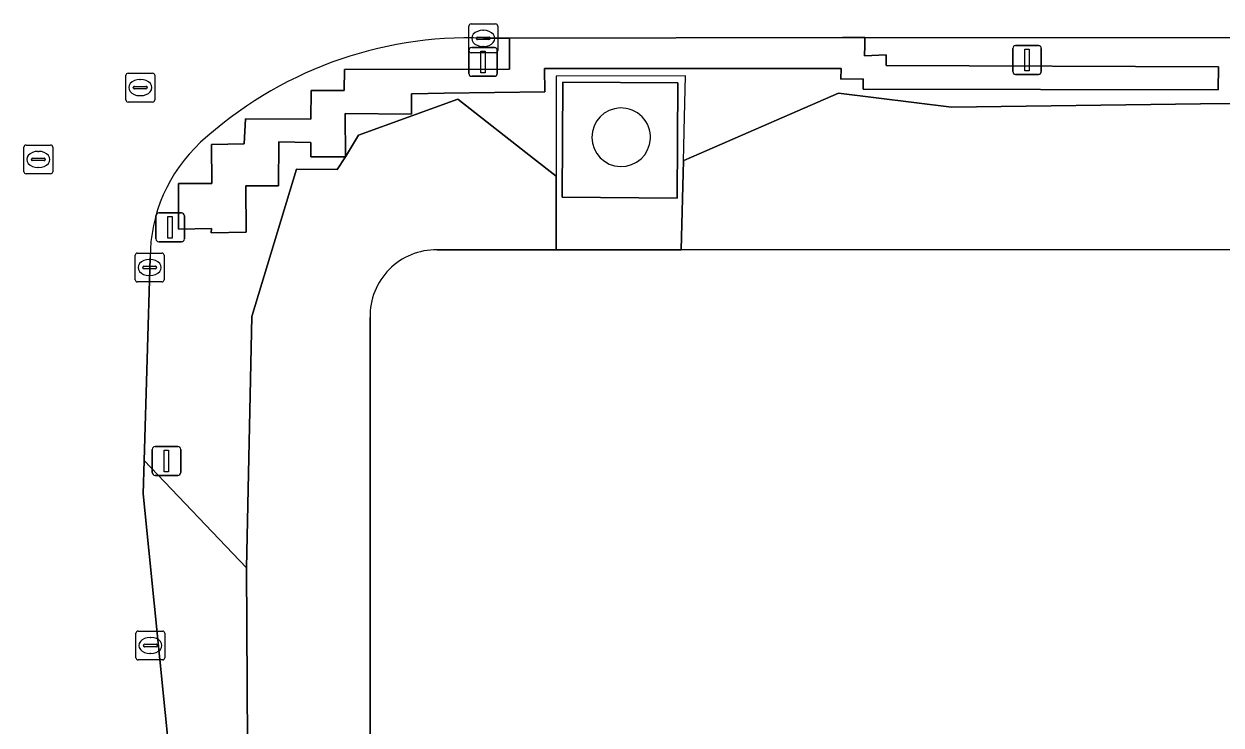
# Model space of a CAD drawing. Extents: x 161477 to 163040, y 383680 to 384871.
# Drawn here: x 162230.71 to 162272.27, y 384147.47 to 384171.81 of the extents above; entities that cross this region are included whole.
import ezdxf

# ---------------------------------------------------------------- set-up
doc = ezdxf.new("R2010")
doc.units = 0
for name, color, linetype in [('IMGEO_Groenvoorziening', 7, 'Continuous'), ('IMGEO_Hek', 7, 'Continuous'), ('IMGEO_Kolk', 7, 'Continuous'), ('IMGEO_Lichtmast', 7, 'Continuous'), ('IMGEO_Opslagtank', 7, 'Continuous'), ('IMGEO_Pand', 7, 'Continuous'), ('IMGEO_Parkeervlak_open', 7, 'Continuous'), ('IMGEO_Rijbaan_lokaal_open', 7, 'Continuous'), ('IMGEO_Rioolput', 7, 'Continuous'), ('IMGEO_Verkeersbordpaal', 7, 'Continuous'), ('IMGEO_Voetpad_open', 7, 'Continuous')]:
    doc.layers.add(name, color=color, linetype=linetype)

msp = doc.modelspace()

# ---------------------------------------------------------------- linework, layer by layer
at = {"layer": 'IMGEO_Groenvoorziening'}
for points in [[(162244.164, 384169.382), (162245.302, 384169.402), (162248.799, 384169.455), (162248.785, 384170.257), (162259.083, 384170.258), (162259.07, 384169.887), (162259.851, 384169.898), (162259.846, 384169.54), (162272.17, 384169.52), (162272.175, 384170.321), (162260.646, 384170.361), (162260.645, 384170.732), (162259.892, 384170.699), (162259.902, 384171.056), (162259.908, 384171.335), (162259.129, 384171.336), (162247.566, 384171.319), (162247.568, 384171.025), (162247.573, 384170.243), (162241.834, 384170.226), (162241.824, 384169.498), (162240.681, 384169.501), (162240.674, 384168.507), (162238.4, 384168.52), (162238.355, 384167.645), (162237.228, 384167.621), (162237.232, 384166.269), (162236.074, 384166.266), (162236.073, 384164.683), (162237.225, 384164.71), (162237.215, 384164.555), (162238.429, 384164.586), (162238.419, 384166.188), (162239.554, 384166.194), (162239.561, 384167.715), (162240.668, 384167.699), (162240.672, 384167.193), (162241.874, 384167.195), (162241.858, 384168.704), (162244.167, 384168.674)], [(162253.386, 384165.767), (162249.391, 384165.794), (162249.417, 384169.793), (162253.412, 384169.767)]]:
    msp.add_lwpolyline(points, close=True, dxfattribs=at)
for points in [[(162240.168, 384166.768), (162241.584, 384166.753), (162241.874, 384167.195), (162240.672, 384167.193), (162240.668, 384167.699), (162239.561, 384167.715), (162239.554, 384166.194), (162238.419, 384166.188), (162238.429, 384164.586), (162237.215, 384164.555), (162237.225, 384164.71), (162236.073, 384164.683), (162236.074, 384166.266), (162237.232, 384166.269), (162237.228, 384167.621), (162238.355, 384167.645), (162238.4, 384168.52), (162240.674, 384168.507), (162240.681, 384169.501), (162241.824, 384169.498), (162241.834, 384170.226), (162247.573, 384170.243), (162247.568, 384171.025), (162247.566, 384171.319), (162246.661, 384171.318)], [(162273.872, 384171.325), (162259.908, 384171.335), (162259.902, 384171.056), (162259.892, 384170.699), (162260.645, 384170.732), (162260.646, 384170.361), (162272.175, 384170.321), (162272.17, 384169.52), (162259.846, 384169.54), (162259.851, 384169.898), (162259.07, 384169.887), (162259.083, 384170.258), (162248.785, 384170.257), (162248.799, 384169.455), (162245.302, 384169.402), (162244.164, 384169.382), (162244.167, 384168.674), (162241.858, 384168.704), (162241.874, 384167.195), (162242.33, 384167.945), (162245.773, 384169.203), (162248.405, 384167.14), (162249.188, 384166.526), (162249.191, 384163.969), (162253.531, 384163.971), (162253.603, 384167.067), (162253.615, 384167.072), (162254.414, 384167.419), (162258.984, 384169.405), (162262.915, 384168.92), (162271.555, 384169.03), (162294.766, 384169.261)], [(162301.01, 384167.583), (162299.866, 384167.935), (162296.925, 384168.838), (162294.766, 384169.261), (162271.555, 384169.03), (162262.915, 384168.92), (162258.984, 384169.405), (162254.414, 384167.419), (162253.615, 384167.072), (162253.603, 384167.067), (162253.531, 384163.971), (162295.052, 384163.986)], [(162248.405, 384167.14), (162245.773, 384169.203), (162242.33, 384167.945), (162241.874, 384167.195), (162241.584, 384166.753), (162240.168, 384166.768), (162238.62, 384161.657), (162238.438, 384152.932), (162238.494, 384142.77), (162239.793, 384142.762), (162239.792, 384142.448), (162239.79, 384139.875), (162239.789, 384139.602), (162239.023, 384139.615), (162238.983, 384136.559), (162236.195, 384136.512), (162236.197, 384129.171), (162235.704, 384123.615), (162235.441, 384119.614)], [(162245.053, 384163.968), (162249.191, 384163.969), (162249.188, 384166.526), (162248.405, 384167.14)], [(162235.092, 384163.689), (162234.889, 384156.652), (162238.438, 384152.932), (162238.62, 384161.657), (162240.168, 384166.768)], [(162242.728, 384115.62), (162242.731, 384160.713), (162242.727, 384161.62)]]:
    msp.add_lwpolyline(points, dxfattribs=at)
for centre, radius, start, end in [((162246.166, 384157.54), 13.787, 87.9404, 132.5293), ((162240.558, 384163.688), 5.466, 132.7733, 179.9874), ((162245.027, 384161.668), 2.301, 89.3528, 181.1865)]:
    msp.add_arc(centre, radius, start, end, dxfattribs=at)
at = {"layer": 'IMGEO_Hek'}
for points in [[(162253.673, 384170.002), (162249.183, 384170)], [(162249.183, 384170), (162249.188, 384166.526)], [(162253.614, 384167.527), (162253.628, 384168.103), (162253.673, 384170.002)], [(162253.603, 384167.067), (162253.614, 384167.527)], [(162253.531, 384163.971), (162253.603, 384167.067)], [(162249.188, 384166.526), (162249.191, 384164.243), (162249.191, 384163.969)]]:
    msp.add_lwpolyline(points, dxfattribs=at)
at = {"layer": 'IMGEO_Kolk'}
for p, q in [((162246.232, 384171.808), (162247.084, 384171.808)), ((162246.157, 384170.882), (162246.157, 384171.734)), ((162246.645, 384171.588), (162246.67, 384171.588)), ((162247.158, 384171.734), (162247.158, 384170.882)), ((162246.416, 384171.302), (162246.416, 384171.314)), ((162246.854, 384171.265), (162246.456, 384171.265)), ((162246.459, 384171.351), (162246.857, 384171.351)), ((162246.668, 384171.028), (162246.643, 384171.028)), ((162246.9, 384171.314), (162246.9, 384171.302)), ((162247.084, 384170.808), (162246.232, 384170.808)), ((162234.575, 384162.93), (162234.575, 384163.782)), ((162234.65, 384163.856), (162235.502, 384163.856)), ((162235.063, 384163.636), (162235.088, 384163.636)), ((162235.576, 384163.782), (162235.576, 384162.93)), ((162234.834, 384163.35), (162234.834, 384163.362)), ((162235.272, 384163.313), (162234.874, 384163.313)), ((162234.877, 384163.399), (162235.275, 384163.399)), ((162235.318, 384163.362), (162235.318, 384163.35)), ((162235.502, 384162.856), (162234.65, 384162.856)), ((162235.086, 384163.076), (162235.061, 384163.076)), ((162234.601, 384149.809), (162234.601, 384150.661)), ((162234.676, 384150.735), (162235.528, 384150.735)), ((162235.602, 384150.661), (162235.602, 384149.809)), ((162234.86, 384150.229), (162234.86, 384150.241)), ((162234.903, 384150.278), (162235.301, 384150.278)), ((162235.089, 384150.515), (162235.114, 384150.515)), ((162235.344, 384150.241), (162235.344, 384150.229)), ((162235.298, 384150.192), (162234.9, 384150.192)), ((162235.112, 384149.955), (162235.087, 384149.955)), ((162235.528, 384149.735), (162234.676, 384149.735))]:
    msp.add_line(p, q, dxfattribs=at)
for points in [[(162246.232, 384171.808), (162247.084, 384171.808)], [(162246.157, 384170.882), (162246.157, 384171.734)], [(162247.158, 384171.734), (162247.158, 384170.882)], [(162247.084, 384170.808), (162246.232, 384170.808)], [(162234.575, 384162.93), (162234.575, 384163.782)], [(162234.65, 384163.856), (162235.502, 384163.856)], [(162235.576, 384163.782), (162235.576, 384162.93)], [(162235.502, 384162.856), (162234.65, 384162.856)], [(162234.601, 384149.809), (162234.601, 384150.661)], [(162234.676, 384150.735), (162235.528, 384150.735)], [(162235.602, 384150.661), (162235.602, 384149.809)], [(162235.528, 384149.735), (162234.676, 384149.735)]]:
    msp.add_lwpolyline(points, dxfattribs=at)
for centre, radius, start, end in [((162246.234, 384171.732), 0.0765, 91.552, 178.448), ((162246.234, 384171.732), 0.0765, 91.552, 178.448), ((162247.082, 384171.732), 0.0765, 1.552, 88.448), ((162247.082, 384171.732), 0.0765, 1.552, 88.448), ((162246.456, 384171.311), 0.0403, 85.8775, 175.7526), ((162246.453, 384171.301), 0.0366, 178.938, 274.7102), ((162246.857, 384171.308), 0.043, 264.8664, 352.4533), ((162246.861, 384171.313), 0.0386, 1.7309, 96.639), ((162246.234, 384170.884), 0.0765, 181.552, 268.448), ((162246.234, 384170.884), 0.0765, 181.552, 268.448), ((162247.082, 384170.884), 0.0765, 271.552, 358.448), ((162247.082, 384170.884), 0.0765, 271.552, 358.448), ((162234.652, 384163.78), 0.0765, 91.552, 178.448), ((162234.652, 384163.78), 0.0765, 91.552, 178.448), ((162235.5, 384163.78), 0.0765, 1.552, 88.448), ((162235.5, 384163.78), 0.0765, 1.552, 88.448), ((162234.874, 384163.359), 0.0403, 85.8775, 175.7526), ((162234.871, 384163.349), 0.0366, 178.938, 274.7102), ((162235.275, 384163.356), 0.043, 264.8664, 352.4533), ((162235.279, 384163.361), 0.0386, 1.7309, 96.639), ((162234.652, 384162.932), 0.0765, 181.552, 268.448), ((162234.652, 384162.932), 0.0765, 181.552, 268.448), ((162235.5, 384162.932), 0.0765, 271.552, 358.448), ((162235.5, 384162.932), 0.0765, 271.552, 358.448), ((162234.678, 384150.659), 0.0765, 91.552, 178.448), ((162234.678, 384150.659), 0.0765, 91.552, 178.448), ((162235.526, 384150.659), 0.0765, 1.552, 88.448), ((162235.526, 384150.659), 0.0765, 1.552, 88.448), ((162234.9, 384150.238), 0.0403, 85.8775, 175.7526), ((162234.897, 384150.228), 0.0366, 178.938, 274.7102), ((162235.301, 384150.235), 0.043, 264.8664, 352.4533), ((162235.305, 384150.24), 0.0386, 1.7309, 96.639), ((162234.678, 384149.811), 0.0765, 181.552, 268.448), ((162234.678, 384149.811), 0.0765, 181.552, 268.448), ((162235.526, 384149.811), 0.0765, 271.552, 358.448), ((162235.526, 384149.811), 0.0765, 271.552, 358.448)]:
    msp.add_arc(centre, radius, start, end, dxfattribs=at)
for centre, major_axis, ratio, start_param, end_param in [((162246.644, 384171.308), (-0.387, 0.002), 0.722429, 4.712389, 7.853982), ((162246.669, 384171.308), (-0.39, 0.002), 0.717154, 1.570796, 4.712389), ((162235.062, 384163.356), (-0.387, 0.002), 0.722429, 4.712389, 7.853982), ((162235.087, 384163.356), (-0.39, 0.002), 0.717154, 1.570796, 4.712389), ((162235.088, 384150.235), (-0.387, 0.002), 0.722429, 4.712389, 7.853982), ((162235.113, 384150.235), (-0.39, 0.002), 0.717154, 1.570796, 4.712389)]:
    msp.add_ellipse(centre, major_axis=major_axis, ratio=ratio, start_param=start_param, end_param=end_param, dxfattribs=at)
at = {"layer": 'IMGEO_Lichtmast'}
for p, q in [((162246.255, 384170.991), (162247.045, 384170.991)), ((162247.045, 384170.991), (162246.255, 384170.991)), ((162265.139, 384171.058), (162265.929, 384171.058)), ((162265.929, 384171.058), (162265.139, 384171.058)), ((162246.155, 384170.091), (162246.155, 384170.891)), ((162246.155, 384170.891), (162246.155, 384170.091)), ((162247.145, 384170.891), (162247.145, 384170.091)), ((162247.145, 384170.091), (162247.145, 384170.891)), ((162265.039, 384170.158), (162265.039, 384170.958)), ((162265.039, 384170.958), (162265.039, 384170.158)), ((162266.029, 384170.958), (162266.029, 384170.158)), ((162266.029, 384170.158), (162266.029, 384170.958)), ((162247.045, 384169.991), (162246.255, 384169.991)), ((162246.255, 384169.991), (162247.045, 384169.991)), ((162265.929, 384170.058), (162265.139, 384170.058)), ((162265.139, 384170.058), (162265.929, 384170.058)), ((162235.391, 384165.248), (162236.181, 384165.248)), ((162236.181, 384165.248), (162235.391, 384165.248)), ((162235.291, 384164.348), (162235.291, 384165.148)), ((162235.291, 384165.148), (162235.291, 384164.348)), ((162236.281, 384165.148), (162236.281, 384164.348)), ((162236.281, 384164.348), (162236.281, 384165.148)), ((162236.181, 384164.248), (162235.391, 384164.248)), ((162235.391, 384164.248), (162236.181, 384164.248))]:
    msp.add_line(p, q, dxfattribs=at)
for points in [[(162246.575, 384170.866), (162246.725, 384170.866), (162246.725, 384170.116), (162246.575, 384170.116), (162246.575, 384170.866)], [(162265.459, 384170.933), (162265.609, 384170.933), (162265.609, 384170.183), (162265.459, 384170.183), (162265.459, 384170.933)], [(162235.711, 384165.123), (162235.861, 384165.123), (162235.861, 384164.373), (162235.711, 384164.373), (162235.711, 384165.123)]]:
    msp.add_lwpolyline(points, dxfattribs=at)
for centre, start, end in [((162246.255, 384170.891), 90, 180), ((162246.255, 384170.891), 90, 180), ((162247.045, 384170.891), 0, 90), ((162247.045, 384170.891), 360, 90), ((162265.139, 384170.958), 90, 180), ((162265.139, 384170.958), 90, 180), ((162265.929, 384170.958), 0, 90), ((162265.929, 384170.958), 360, 90), ((162265.139, 384170.158), 180, 270), ((162265.139, 384170.158), 180, 270), ((162265.929, 384170.158), 270, 0), ((162265.929, 384170.158), 270, 0), ((162246.255, 384170.091), 180, 270), ((162246.255, 384170.091), 180, 270), ((162247.045, 384170.091), 270, 0), ((162247.045, 384170.091), 270, 0), ((162235.391, 384165.148), 90, 180), ((162235.391, 384165.148), 90, 180), ((162236.181, 384165.148), 0, 90), ((162236.181, 384165.148), 360, 90), ((162235.391, 384164.348), 180, 270), ((162235.391, 384164.348), 180, 270), ((162236.181, 384164.348), 270, 0), ((162236.181, 384164.348), 270, 0)]:
    msp.add_arc(centre, 0.1, start, end, dxfattribs=at)
at = {"layer": 'IMGEO_Opslagtank'}
for centre, radius, start, end in [((162251.443, 384167.875), 1.017, 91.8208, 356.882), ((162251.442, 384167.874), 1.019, 356.9795, 91.7233)]:
    msp.add_arc(centre, radius, start, end, dxfattribs=at)
at = {"layer": 'IMGEO_Pand'}
for points in [[(162295.052, 384163.986), (162253.531, 384163.971), (162249.191, 384163.969), (162245.053, 384163.968)], [(162242.727, 384161.62), (162242.731, 384160.713), (162242.728, 384115.62)]]:
    msp.add_lwpolyline(points, dxfattribs=at)
msp.add_arc((162245.027, 384161.668), 2.301, 89.3528, 181.1865, dxfattribs=at)
at = {"layer": 'IMGEO_Parkeervlak_open'}
msp.add_lwpolyline([(162234.855, 384155.502), (162235.807, 384145.951), (162235.978, 384142.786), (162238.494, 384142.77), (162238.438, 384152.932), (162234.889, 384156.652)], close=True, dxfattribs=at)
at = {"layer": 'IMGEO_Rijbaan_lokaal_open'}
for points in [[(162246.661, 384171.318), (162247.566, 384171.319), (162259.129, 384171.336), (162259.908, 384171.335), (162273.872, 384171.325), (162276.494, 384171.327), (162278.024, 384171.329), (162295.047, 384171.344), (162297.822, 384171.331), (162299.174, 384171.338), (162301.009, 384171.342), (162301.824, 384171.346), (162310.847, 384171.342), (162332.99, 384171.353), (162349.887, 384171.335), (162365.576, 384171.327), (162371.544, 384171.311)], [(162235.441, 384119.614), (162235.704, 384123.615), (162236.197, 384129.171), (162236.195, 384136.512), (162236.149, 384139.622), (162236.147, 384139.663), (162235.978, 384142.786), (162235.807, 384145.951), (162234.855, 384155.502), (162234.889, 384156.652), (162235.092, 384163.689)]]:
    msp.add_lwpolyline(points, dxfattribs=at)
for centre, radius, start, end in [((162246.166, 384157.54), 13.787, 87.9404, 132.5293), ((162240.558, 384163.688), 5.466, 132.7733, 179.9874)]:
    msp.add_arc(centre, radius, start, end, dxfattribs=at)
at = {"layer": 'IMGEO_Rioolput'}
for p, q in [((162234.249, 384169.173), (162234.249, 384170.025)), ((162234.324, 384170.099), (162235.176, 384170.099)), ((162234.737, 384169.879), (162234.762, 384169.879)), ((162235.25, 384170.025), (162235.25, 384169.173)), ((162234.508, 384169.593), (162234.508, 384169.605)), ((162234.946, 384169.556), (162234.548, 384169.556)), ((162234.551, 384169.642), (162234.949, 384169.642)), ((162234.76, 384169.319), (162234.735, 384169.319)), ((162234.992, 384169.605), (162234.992, 384169.593)), ((162235.176, 384169.099), (162234.324, 384169.099)), ((162230.711, 384166.68), (162230.711, 384167.532)), ((162230.786, 384167.606), (162231.638, 384167.606)), ((162231.199, 384167.386), (162231.224, 384167.386)), ((162231.712, 384167.532), (162231.712, 384166.68)), ((162230.97, 384167.1), (162230.97, 384167.112)), ((162231.408, 384167.063), (162231.01, 384167.063)), ((162231.013, 384167.149), (162231.411, 384167.149)), ((162231.222, 384166.826), (162231.197, 384166.826)), ((162231.454, 384167.112), (162231.454, 384167.1)), ((162231.638, 384166.606), (162230.786, 384166.606))]:
    msp.add_line(p, q, dxfattribs=at)
for points in [[(162234.249, 384169.173), (162234.249, 384170.025)], [(162234.324, 384170.099), (162235.176, 384170.099)], [(162235.25, 384170.025), (162235.25, 384169.173)], [(162235.176, 384169.099), (162234.324, 384169.099)], [(162230.711, 384166.68), (162230.711, 384167.532)], [(162230.786, 384167.606), (162231.638, 384167.606)], [(162231.712, 384167.532), (162231.712, 384166.68)], [(162231.638, 384166.606), (162230.786, 384166.606)]]:
    msp.add_lwpolyline(points, dxfattribs=at)
for centre, radius, start, end in [((162234.326, 384170.023), 0.0765, 91.552, 178.448), ((162234.326, 384170.023), 0.0765, 91.552, 178.448), ((162235.174, 384170.023), 0.0765, 1.552, 88.448), ((162235.174, 384170.023), 0.0765, 1.552, 88.448), ((162234.548, 384169.602), 0.0403, 85.8775, 175.7526), ((162234.545, 384169.592), 0.0366, 178.938, 274.7102), ((162234.949, 384169.599), 0.043, 264.8664, 352.4533), ((162234.953, 384169.604), 0.0386, 1.7309, 96.639), ((162234.326, 384169.175), 0.0765, 181.552, 268.448), ((162234.326, 384169.175), 0.0765, 181.552, 268.448), ((162235.174, 384169.175), 0.0765, 271.552, 358.448), ((162235.174, 384169.175), 0.0765, 271.552, 358.448), ((162230.788, 384167.53), 0.0765, 91.552, 178.448), ((162230.788, 384167.53), 0.0765, 91.552, 178.448), ((162231.636, 384167.53), 0.0765, 1.552, 88.448), ((162231.636, 384167.53), 0.0765, 1.552, 88.448), ((162231.01, 384167.109), 0.0403, 85.8775, 175.7526), ((162231.007, 384167.099), 0.0366, 178.938, 274.7102), ((162231.411, 384167.106), 0.043, 264.8664, 352.4533), ((162231.415, 384167.111), 0.0386, 1.7309, 96.639), ((162230.788, 384166.682), 0.0765, 181.552, 268.448), ((162230.788, 384166.682), 0.0765, 181.552, 268.448), ((162231.636, 384166.682), 0.0765, 271.552, 358.448), ((162231.636, 384166.682), 0.0765, 271.552, 358.448)]:
    msp.add_arc(centre, radius, start, end, dxfattribs=at)
for centre, major_axis, ratio, start_param, end_param in [((162234.736, 384169.599), (-0.387, 0.002), 0.722429, 4.712389, 7.853982), ((162234.761, 384169.599), (-0.39, 0.002), 0.717154, 1.570796, 4.712389), ((162231.198, 384167.106), (-0.387, 0.002), 0.722429, 4.712389, 7.853982), ((162231.223, 384167.106), (-0.39, 0.002), 0.717154, 1.570796, 4.712389)]:
    msp.add_ellipse(centre, major_axis=major_axis, ratio=ratio, start_param=start_param, end_param=end_param, dxfattribs=at)
at = {"layer": 'IMGEO_Verkeersbordpaal'}
for p, q in [((162235.165, 384156.24), (162235.165, 384157.04)), ((162235.165, 384157.04), (162235.165, 384156.24)), ((162235.265, 384157.14), (162236.055, 384157.14)), ((162236.055, 384157.14), (162235.265, 384157.14)), ((162236.155, 384157.04), (162236.155, 384156.24)), ((162236.155, 384156.24), (162236.155, 384157.04)), ((162236.055, 384156.14), (162235.265, 384156.14)), ((162235.265, 384156.14), (162236.055, 384156.14))]:
    msp.add_line(p, q, dxfattribs=at)
msp.add_lwpolyline([(162235.585, 384157.015), (162235.735, 384157.015), (162235.735, 384156.265), (162235.585, 384156.265), (162235.585, 384157.015)], dxfattribs=at)
for centre, start, end in [((162235.265, 384157.04), 90, 180), ((162235.265, 384157.04), 90, 180), ((162236.055, 384157.04), 0, 90), ((162236.055, 384157.04), 360, 90), ((162235.265, 384156.24), 180, 270), ((162235.265, 384156.24), 180, 270), ((162236.055, 384156.24), 270, 0), ((162236.055, 384156.24), 270, 0)]:
    msp.add_arc(centre, 0.1, start, end, dxfattribs=at)
at = {"layer": 'IMGEO_Voetpad_open'}
msp.add_lwpolyline([(162249.417, 384169.793), (162249.391, 384165.794), (162253.386, 384165.767), (162253.412, 384169.767)], close=True, dxfattribs=at)
for centre, radius, start, end in [((162251.443, 384167.875), 1.017, 91.8208, 356.882), ((162251.442, 384167.874), 1.019, 356.9795, 91.7233)]:
    msp.add_arc(centre, radius, start, end, dxfattribs=at)

doc.saveas('drawing.dxf')
